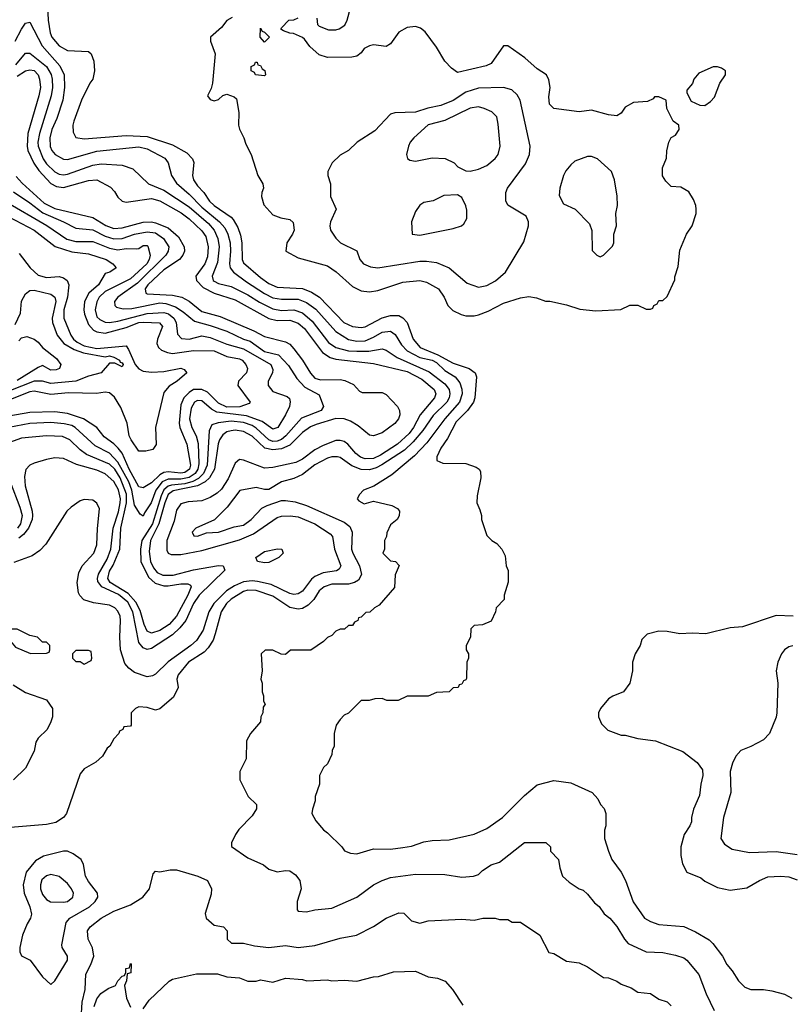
# Model space of a CAD drawing. Header units: inches. Extents: x 1793402 to 1900366, y 320852 to 470679.
# Tile 395 of 604: x 1860622 to 1864298, y 433960 to 438653. Entities that reach past the tile are written whole.
import ezdxf

# ---------------------------------------------------------------- set-up
doc = ezdxf.new("R2010")
doc.units = ezdxf.units.IN
doc.header["$MEASUREMENT"] = 0
doc.layers.add('B8463', color=7, linetype='Continuous')

msp = doc.modelspace()

# ---------------------------------------------------------------- linework, layer by layer
at = {"layer": 'B8463', "color": 4}
for points, elevation in [([(1860752.4, 438750), (1860757.6, 438650), (1860766.7, 438590), (1860774.9, 438570), (1860810, 438527.7), (1860850, 438506.8), (1860950, 438502), (1860962, 438490), (1860975.3, 438455.3), (1860978.8, 438410), (1860970.8, 438370), (1860956, 438350), (1860916, 438270), (1860880.7, 438170), (1860876, 438150), (1860876.9, 438116.9), (1860890, 438092), (1860930, 438085.5), (1861130, 438100.3), (1861230, 438096.5), (1861350, 438057), (1861418.7, 438018.7), (1861446.8, 437990), (1861452.8, 437972.8), (1861446, 437910), (1861450.4, 437890), (1861470, 437860.5), (1861500.4, 437830), (1861527.6, 437787.6), (1861550, 437767.4), (1861630, 437712.4), (1861640.2, 437700.2), (1861662, 437662), (1861674.2, 437625.8), (1861682, 437590), (1861683.1, 437510), (1861690, 437494), (1861770, 437423.7), (1861810, 437396), (1861850, 437378.9), (1861970, 437371.7), (1862014.3, 437354.3), (1862052.4, 437330), (1862168, 437210), (1862210, 437190.4), (1862250, 437185.3), (1862270, 437188.7), (1862350, 437232), (1862390, 437243.7), (1862430, 437242.4), (1862450, 437232.7), (1862470.2, 437210.2), (1862498.7, 437130), (1862532.4, 437090), (1862615.6, 437055.6), (1862690, 437015.3), (1862766, 436990), (1862794, 436970), (1862800.5, 436950), (1862792.7, 436850), (1862786.4, 436830), (1862758.4, 436790), (1862704, 436736), (1862663.1, 436656.9), (1862630.7, 436610), (1862611, 436570), (1862611.3, 436551.3), (1862639.8, 436539.8), (1862750, 436537.3), (1862799.8, 436519.8), (1862814, 436510), (1862819.6, 436499.6), (1862822, 436470), (1862803.6, 436383.6), (1862802, 436350), (1862816.9, 436316.9), (1862824.7, 436290), (1862824.7, 436270), (1862850, 436194), (1862874, 436170), (1862896.9, 436156.9), (1862922, 436130), (1862936.9, 436096.9), (1862942, 436050), (1862951.6, 436028.4), (1862951.6, 435971.6), (1862932, 435910), (1862932, 435890), (1862894, 435850), (1862892, 435830), (1862870, 435786), (1862830, 435768), (1862790, 435766), (1862774, 435750), (1862772, 435710), (1862752, 435670), (1862752, 435650), (1862762, 435630), (1862762, 435610), (1862754, 435590), (1862752.7, 435512.7), (1862750, 435506), (1862738, 435502), (1862730, 435486), (1862718, 435482), (1862714, 435470), (1862690, 435468), (1862670, 435448.7), (1862610, 435446), (1862570, 435428), (1862470, 435428), (1862427.3, 435407.3), (1862372.7, 435407.3), (1862350, 435418), (1862316.4, 435416.4), (1862288.4, 435408.4), (1862250, 435408), (1862190, 435348), (1862170, 435338), (1862150, 435318), (1862131.3, 435290), (1862122, 435250), (1862122, 435190), (1862112, 435170), (1862111.3, 435150), (1862090, 435106), (1862071.6, 435088.4), (1862052, 435050), (1862051.3, 435010), (1862031.3, 434950), (1862031.3, 434930), (1862018, 434890), (1862016, 434870), (1862034.4, 434834.4), (1862070.9, 434790.9), (1862090, 434778), (1862158, 434710), (1862171.1, 434691.1), (1862199.6, 434679.6), (1862230, 434678), (1862310, 434701), (1862390, 434698.8), (1862450, 434707.3), (1862490, 434714), (1862550, 434734), (1862590, 434740.7), (1862670, 434744), (1862789.4, 434770.6), (1862850, 434797.3), (1862924, 434850), (1863030, 434954.8), (1863090, 435006), (1863170, 435026), (1863250, 435016), (1863352, 434970), (1863379.8, 434939.8), (1863391.6, 434911.6), (1863410, 434894), (1863418, 434870), (1863418, 434810), (1863411.3, 434790), (1863411.3, 434750), (1863430.8, 434690), (1863446.8, 434650), (1863490.7, 434590), (1863510.8, 434550), (1863548.5, 434448.5), (1863602.8, 434370), (1863630, 434354), (1863670, 434340.7), (1863790, 434330.7), (1863845.8, 434305.8), (1863910, 434267.3), (1863927.3, 434250), (1863974.8, 434190), (1863994.8, 434150), (1864019.9, 434119.9), (1864050, 434071.3), (1864081.4, 434041.4), (1864110, 434031), (1864169.3, 434030.7), (1864210, 434024), (1864270, 434007.7), (1864304.7, 433990)], 376), ([(1862039.6, 438659.6), (1862042, 438630), (1862050, 438622), (1862094.6, 438605.4), (1862130, 438604.7), (1862146, 438610), (1862172.7, 438627.3), (1862184, 438650), (1862199, 438710)], 384), ([(1861636, 438664), (1861610, 438648.7), (1861584.9, 438615.1), (1861531.3, 438570), (1861531.3, 438550), (1861554, 438490), (1861541, 438350), (1861534.8, 438325.2), (1861518, 438290), (1861530, 438272), (1861550, 438266), (1861570, 438272), (1861590, 438292), (1861610, 438298), (1861645.4, 438285.4), (1861655.3, 438275.3), (1861666.8, 438210), (1861666, 438150), (1861670.7, 438130.7), (1861691, 438090), (1861699.8, 438059.8), (1861726, 438010), (1861758, 437910), (1861782, 437870), (1861784.7, 437850), (1861776, 437830), (1861774.8, 437810), (1861786.8, 437770), (1861830, 437722.8), (1861867.9, 437707.9), (1861910, 437701), (1861926.4, 437686.4), (1861930.8, 437650), (1861922.8, 437630), (1861896, 437590), (1861892, 437550), (1861950, 437517.3), (1862090, 437479.1), (1862131.9, 437451.9), (1862210, 437382), (1862250, 437360.5), (1862290, 437355.5), (1862330, 437361.6), (1862450, 437401.6), (1862530, 437410.4), (1862562, 437402), (1862618.8, 437370), (1862646.8, 437330), (1862664.7, 437290), (1862687.5, 437267.5), (1862727.1, 437247.1), (1862750, 437241), (1862790, 437241), (1862810, 437246.8), (1862856.6, 437263.4), (1862930, 437302), (1863010, 437327.3), (1863050, 437334), (1863087.5, 437327.5), (1863130, 437311.3), (1863150, 437311), (1863230, 437294), (1863293.7, 437273.7), (1863370, 437266), (1863488.7, 437271.3), (1863531.6, 437291.6), (1863570, 437292), (1863610, 437274), (1863630, 437274), (1863642, 437278), (1863646, 437290), (1863662, 437298), (1863670, 437314), (1863690, 437314), (1863710, 437334), (1863747.3, 437412.7), (1863747.3, 437427.3), (1863763.1, 437476.9), (1863770, 437554), (1863802, 437630), (1863828.7, 437670), (1863848, 437730), (1863848, 437750), (1863847.3, 437767.3), (1863836.4, 437796.4), (1863812.9, 437832.9), (1863774.6, 437854.6), (1863730, 437858), (1863703.1, 437883.1), (1863688.4, 437908.4), (1863687.3, 437947.3), (1863707.3, 437992.7), (1863708.4, 438028.4), (1863718, 438070), (1863728.9, 438091.1), (1863750, 438102), (1863768, 438130), (1863766, 438150), (1863738, 438170), (1863708, 438230), (1863706, 438270), (1863670, 438286), (1863650, 438286), (1863643.6, 438276.4), (1863616.9, 438263.1), (1863550, 438259), (1863510, 438235.3), (1863490, 438208), (1863470, 438195.3), (1863430, 438199), (1863350, 438221.2), (1863290, 438213.2), (1863170, 438229), (1863149, 438250), (1863145.6, 438285.6), (1863152.3, 438330), (1863146.3, 438366.3), (1863135.3, 438390), (1863090, 438419), (1863031.9, 438471.9), (1862950, 438528.7), (1862930, 438528), (1862870, 438444), (1862847.1, 438432.9), (1862710, 438402), (1862682, 438422), (1862650, 438455.3), (1862610, 438522), (1862555.9, 438595.9), (1862533.4, 438613.4), (1862510, 438620.9), (1862470, 438616), (1862430, 438593.2), (1862390, 438538), (1862370, 438526), (1862310, 438533.2), (1862290, 438529), (1862264.9, 438515.1), (1862250, 438495.3), (1862230, 438479), (1862206.4, 438473.6), (1862090, 438472.7), (1862050, 438485.2), (1862005.6, 438525.6), (1861980.4, 438560.4), (1861970, 438568), (1861927.3, 438587.3), (1861910, 438588), (1861880.4, 438600.4), (1861868, 438608), (1861870, 438614), (1861906, 438650), (1861930, 438652), (1861950, 438662)], 384), ([(1860600.4, 438550), (1860630, 438607.3), (1860650, 438636), (1860670, 438642), (1860728.2, 438528.2), (1860813.4, 438433.4), (1860834.4, 438390), (1860835.3, 438330), (1860827, 438270), (1860798.5, 438181.5), (1860775.3, 438130), (1860766, 438090), (1860767.8, 438047.8), (1860774.9, 438030), (1860790.7, 438010), (1860830, 437988.2), (1860850, 437986.4), (1860990, 438025.7), (1861190, 438047), (1861230, 438037), (1861313.5, 437993.5), (1861330, 437971.3), (1861345.5, 437910), (1861370, 437873.4), (1861430, 437821.3), (1861490, 437759.6), (1861575.3, 437690), (1861600.4, 437660.4), (1861614.9, 437630), (1861626, 437590), (1861627.4, 437550), (1861622, 437490), (1861626.4, 437470), (1861642, 437450), (1861703.2, 437403.2), (1861790, 437347.4), (1861830, 437327.6), (1861870, 437320.9), (1861950, 437321.7), (1861990, 437305.7), (1862033.7, 437273.7), (1862130, 437166.4), (1862190, 437128.8), (1862230, 437120.3), (1862270, 437123.1), (1862310, 437140.3), (1862350, 437164.4), (1862390, 437168), (1862413.1, 437153.1), (1862442.6, 437102.6), (1862470, 437075.3), (1862530, 437042.4), (1862590, 437030.2), (1862610, 437019.1), (1862650, 436981.1), (1862699.3, 436950), (1862721.8, 436921.8), (1862731.5, 436891.5), (1862732.9, 436870), (1862720.3, 436830), (1862650.3, 436750), (1862564.1, 436635.9), (1862505.7, 436574.3), (1862396.7, 436483.3), (1862310.7, 436429.3), (1862262, 436410), (1862242, 436390), (1862232, 436370), (1862239.6, 436359.6), (1862265.4, 436345.4), (1862310, 436358), (1862396.9, 436336.9), (1862423.6, 436323.6), (1862434, 436310), (1862431.6, 436288.4), (1862422, 436270), (1862390, 436246), (1862372.7, 436207.3), (1862372, 436190), (1862362, 436170), (1862362, 436130), (1862354, 436110), (1862390, 436074), (1862414, 436070), (1862431.6, 436051.6), (1862412.7, 436007.3), (1862410, 435946), (1862336.9, 435863.1), (1862314, 435850), (1862291.6, 435828.4), (1862272.7, 435827.3), (1862250, 435806), (1862238, 435802), (1862234, 435790), (1862218, 435782), (1862210, 435766), (1862190, 435766), (1862171.6, 435748.4), (1862150, 435748), (1862130, 435738), (1862110, 435718), (1862090, 435708), (1862070.9, 435689.1), (1862010, 435648.7), (1861912.7, 435647.3), (1861890, 435628), (1861868.9, 435628.9), (1861830, 435648), (1861792.7, 435647.3), (1861774, 435630), (1861778, 435550), (1861772, 435510), (1861778, 435490), (1861778, 435450), (1861784.7, 435430), (1861784.7, 435404.7), (1861792, 435390), (1861783.6, 435376.4), (1861782, 435350), (1861772, 435330), (1861770, 435306), (1861722, 435250), (1861703.6, 435216.4), (1861702, 435130), (1861672, 435070), (1861672, 435030), (1861712, 434950), (1861751.6, 434911.6), (1861751.6, 434891.6), (1861730, 434858), (1861667.1, 434792.9), (1861651.3, 434770), (1861632, 434730), (1861632.7, 434712.7), (1861710, 434658), (1861785.4, 434625.4), (1861810, 434604.7), (1861850, 434591.3), (1861890, 434598), (1861910, 434596), (1861936.9, 434576.9), (1861958, 434550), (1861964.7, 434510), (1861944.7, 434450), (1861944.7, 434410), (1861950, 434404.7), (1861990, 434401), (1862030, 434411), (1862110, 434418.8), (1862230, 434470.8), (1862308.7, 434530), (1862350, 434550.7), (1862390, 434564), (1862510, 434581), (1862650, 434578), (1862730, 434566), (1862786, 434570), (1862810, 434578), (1862830, 434598), (1862870, 434624.7), (1862910, 434638), (1863030, 434731.3), (1863131.6, 434731.6), (1863154, 434710), (1863154, 434690), (1863192, 434650), (1863198, 434610), (1863211.3, 434570), (1863242, 434542), (1863291.1, 434511.1), (1863310, 434504.7), (1863330, 434484.7), (1863363.5, 434443.5), (1863386.4, 434426.4), (1863410, 434391.3), (1863436, 434370), (1863470.5, 434330.5), (1863506, 434270), (1863524.7, 434250), (1863610, 434210.8), (1863690, 434206.8), (1863750, 434194.8), (1863790, 434181), (1863804.7, 434170), (1863861.4, 434101.4), (1863896, 434010), (1863934.8, 433930)], 372), ([(1860602.6, 438437.4), (1860650, 438493.4), (1860670, 438493.4), (1860749.3, 438429.3), (1860772.1, 438392.1), (1860777.4, 438370), (1860778.3, 438330), (1860771.7, 438290), (1860715.6, 438110), (1860708.9, 438070), (1860710.4, 438049.6), (1860733.1, 437990), (1860750, 437966.4), (1860790, 437928.5), (1860810, 437917), (1860830, 437913.4), (1860850, 437916), (1860970, 437960.3), (1861010, 437965.3), (1861110, 437959.1), (1861161.4, 437941.4), (1861236, 437870), (1861310, 437841.1), (1861430, 437760.3), (1861521.8, 437681.8), (1861548.9, 437650), (1861566.5, 437610), (1861572.9, 437570), (1861564.5, 437495.5), (1861540.5, 437430), (1861544.9, 437410), (1861550, 437406.4), (1861570, 437395.8), (1861630, 437382), (1861710, 437340.9), (1861766, 437306), (1861830, 437275.6), (1861870, 437267.7), (1861930, 437270.2), (1861970, 437256.5), (1862016.5, 437216.5), (1862094.5, 437114.5), (1862130, 437090.3), (1862190, 437074.9), (1862230, 437072.4), (1862287.2, 437072.8), (1862350, 437083.8), (1862370, 437077.1), (1862422.4, 437042.4), (1862575.2, 436975.2), (1862650, 436917.6), (1862670.3, 436890), (1862673.7, 436870), (1862670.3, 436850), (1862658.7, 436830), (1862594.1, 436765.9), (1862544.6, 436695.4), (1862499.1, 436640.9), (1862458, 436602), (1862349.2, 436530.8), (1862322.6, 436517.4), (1862290, 436508.2), (1862250, 436509.6), (1862206.6, 436526.6), (1862150, 436566), (1862138, 436570), (1862110, 436569.5), (1862090, 436562.9), (1862030, 436532), (1861970, 436484.5), (1861930, 436466.6), (1861871.3, 436450), (1861810, 436414), (1861790, 436414), (1861750, 436424), (1861671.1, 436408.9), (1861610.7, 436329.3), (1861550.6, 436269.4), (1861462, 436230), (1861444.7, 436210), (1861452.7, 436192.7), (1861470, 436192), (1861513.2, 436206.8), (1861570, 436210.8), (1861644.8, 436235.2), (1861690, 436243.8), (1861726, 436270), (1861776, 436324), (1861802, 436338), (1861870, 436360.7), (1861890, 436362), (1861935.2, 436355.2), (1861990, 436337.1), (1862170, 436258), (1862197, 436237), (1862208, 436210), (1862204.9, 436130), (1862210.4, 436110), (1862243.1, 436050), (1862252.1, 436007.9), (1862238, 435982), (1862218, 435970), (1862190, 435963), (1862110, 435962), (1862074.8, 435950), (1862050.6, 435930), (1862025.5, 435890), (1861997.7, 435862.3), (1861970, 435847.3), (1861950, 435842.9), (1861910, 435851.5), (1861830, 435904.7), (1861750, 435932.3), (1861710, 435933.5), (1861690, 435928), (1861630, 435891.1), (1861608.7, 435870), (1861582, 435830), (1861554.9, 435725.1), (1861543.9, 435696.1), (1861521.3, 435658.7), (1861501.6, 435638.4), (1861427.7, 435590), (1861378, 435530), (1861371.3, 435510), (1861378, 435470), (1861355.3, 435424.7), (1861290, 435368), (1861270, 435362), (1861230, 435375.3), (1861190, 435378), (1861174, 435370), (1861154, 435350), (1861154, 435290), (1861150, 435286), (1861118, 435282), (1861114, 435270), (1861098, 435262), (1861094, 435250), (1861070, 435226), (1861052, 435190), (1861039.6, 435180.4), (1861016.9, 435143.1), (1860985.4, 435114.6), (1860930, 435082), (1860910, 435058), (1860844.7, 434870), (1860831.3, 434850), (1860793.7, 434826.3), (1860750, 434817.2), (1860578, 434802)], 368), ([(1860610, 438383.7), (1860650, 438408.5), (1860670, 438414), (1860690, 438410.4), (1860710.4, 438390), (1860717, 438370), (1860721.1, 438330), (1860713.4, 438290), (1860660.9, 438110), (1860656.9, 438050), (1860661.1, 438030), (1860688.4, 437968.4), (1860713.7, 437933.7), (1860770, 437872.2), (1860797.7, 437857.7), (1860830, 437853.4), (1860950, 437886.4), (1860990, 437890.4), (1861054.2, 437854.2), (1861074.2, 437834.2), (1861090, 437806.8), (1861110, 437787.7), (1861130, 437783.8), (1861250, 437800.2), (1861290.6, 437790), (1861391.8, 437731.8), (1861430, 437704.6), (1861490, 437646.7), (1861510, 437619.1), (1861521.5, 437570), (1861517.2, 437522.8), (1861504.2, 437490), (1861462.4, 437430), (1861464.4, 437410), (1861497.1, 437377.1), (1861550, 437350.2), (1861650, 437318.3), (1861810, 437229.1), (1861850, 437219.7), (1861910, 437220.2), (1861950, 437207.2), (1861980.4, 437180.4), (1862066.7, 437066.7), (1862102.8, 437042.8), (1862130, 437035.6), (1862310, 437014.9), (1862470, 436976.1), (1862540, 436940), (1862598.4, 436890), (1862606.4, 436870), (1862600.4, 436850), (1862531.8, 436770), (1862500.2, 436710), (1862479, 436681), (1862423.1, 436630), (1862342.3, 436577.7), (1862310, 436562), (1862270, 436559.8), (1862248.1, 436568.1), (1862225.5, 436585.5), (1862187, 436630), (1862170, 436642.4), (1862150, 436648), (1862130, 436646.6), (1862070, 436623.5), (1862030, 436602.6), (1861970, 436558.3), (1861938.2, 436541.8), (1861830, 436518.3), (1861790, 436515.8), (1861690, 436554), (1861670, 436557), (1861650, 436539.3), (1861615.8, 436464.2), (1861584.2, 436415.8), (1861564, 436396), (1861530, 436375.4), (1861490, 436360.4), (1861424.6, 436355.4), (1861390, 436346), (1861370, 436316), (1861357.8, 436262.2), (1861323.2, 436170), (1861324.2, 436124.2), (1861330.3, 436110.3), (1861343.8, 436103.8), (1861390, 436104), (1861490, 436123.2), (1861670, 436174.3), (1861737.5, 436202.5), (1861850, 436280.3), (1861870, 436286.3), (1861911.1, 436288.9), (1861950, 436283.1), (1862030, 436250.3), (1862102.8, 436202.8), (1862113.4, 436190), (1862123.8, 436130), (1862153.4, 436050), (1862145.5, 436034.5), (1862133.4, 436026.6), (1862070, 436015.8), (1862030, 435999.6), (1862013.7, 435986.3), (1861970, 435929.5), (1861950, 435916.2), (1861930, 435913.6), (1861910, 435918), (1861820.5, 435960.5), (1861755.8, 435975.8), (1861730, 435978), (1861690, 435973.5), (1861646.1, 435953.9), (1861608.8, 435930), (1861547.6, 435870), (1861524.4, 435830), (1861497.2, 435742.8), (1861465.5, 435694.5), (1861438.4, 435670), (1861330, 435592.8), (1861270, 435533.6), (1861254.6, 435525.4), (1861230, 435521.6), (1861170, 435541.3), (1861141.6, 435561.6), (1861123.9, 435583.9), (1861102.7, 435650), (1861099.2, 435710), (1861103.1, 435790), (1861100.4, 435810), (1861090, 435833.6), (1861075.1, 435850), (1861050, 435863.1), (1860973.9, 435873.9), (1860928.2, 435888.2), (1860908.1, 435908.1), (1860902, 435922), (1860896.3, 435970), (1860903.9, 436016.1), (1860920.5, 436050), (1860974.8, 436110), (1860989.7, 436150), (1860992.1, 436227.9), (1861002, 436322), (1860990, 436349), (1860970, 436362.7), (1860930, 436366), (1860910, 436359.3), (1860866.8, 436330), (1860847.3, 436310), (1860747.2, 436152.8), (1860717.4, 436122.6), (1860681.7, 436098.3), (1860593.7, 436066.3)], 364), ([(1860605.4, 437905.4), (1860633.3, 437873.3), (1860738.8, 437778.8), (1860790, 437753.6), (1860970, 437710.3), (1861032.6, 437672.6), (1861070, 437658.5), (1861110, 437660.2), (1861210, 437687.7), (1861250, 437689), (1861270, 437684.4), (1861330, 437660.3), (1861378.6, 437618.6), (1861407, 437570), (1861407.2, 437550), (1861400.3, 437530), (1861383.8, 437510), (1861310, 437461.1), (1861232.2, 437390), (1861220.4, 437370), (1861222.8, 437350), (1861230, 437346.4), (1861350, 437340.2), (1861394.8, 437330), (1861430, 437311.7), (1861490, 437262.6), (1861578, 437238), (1861739.1, 437170), (1861790, 437143.1), (1861890, 437117.6), (1861910, 437106), (1861930, 437083.8), (1861970.3, 437030), (1862008.1, 436968.1), (1862030, 436944.9), (1862056.7, 436936.7), (1862150, 436937.4), (1862172.7, 436932.7), (1862214.7, 436914.7), (1862242, 436882), (1862255.5, 436875.5), (1862350, 436875.8), (1862370, 436866.4), (1862423.8, 436810), (1862434, 436790), (1862434.6, 436770), (1862428.4, 436750), (1862411, 436729), (1862350, 436683.6), (1862310, 436669.3), (1862290, 436672.7), (1862236.8, 436716.8), (1862199.8, 436739.8), (1862170, 436749.8), (1862130, 436752.3), (1862035.9, 436724.1), (1862008.3, 436711.7), (1861970, 436684.7), (1861910, 436625.7), (1861870, 436606.8), (1861830, 436603.1), (1861791.5, 436611.5), (1861730, 436668.2), (1861689.8, 436689.8), (1861650, 436696), (1861630, 436693.5), (1861610, 436688.2), (1861590, 436674), (1861574.9, 436650), (1861569.2, 436630.8), (1861550.2, 436510), (1861527.9, 436470), (1861507.2, 436450), (1861470, 436430.6), (1861353.1, 436406.8), (1861330.1, 436389.9), (1861313.6, 436350), (1861285.7, 436250), (1861245.2, 436170), (1861238.7, 436118.7), (1861245.4, 436070), (1861260.1, 436040.1), (1861278, 436018), (1861305, 436005), (1861354.1, 436005.9), (1861450, 436031.3), (1861570, 436051.7), (1861592, 436050), (1861600.7, 436030), (1861478.3, 435910), (1861450.2, 435869.8), (1861414, 435790), (1861386.2, 435753.8), (1861350, 435721.7), (1861250, 435656.3), (1861230, 435651.5), (1861210, 435658.4), (1861190, 435683.7), (1861161.6, 435830), (1861136.9, 435876.9), (1861093.2, 435913.2), (1861013.3, 435950), (1860995.1, 435975.1), (1860992.1, 435990), (1860997.2, 436010), (1861038.5, 436081.5), (1861056.8, 436130), (1861068.1, 436230), (1861092.6, 436307.4), (1861100.6, 436350), (1861102.6, 436370), (1861092.8, 436412.8), (1861070, 436451.5), (1861028.7, 436488.7), (1860990, 436505.4), (1860892.9, 436532.9), (1860830, 436561.2), (1860790, 436564), (1860750, 436557.2), (1860690, 436539), (1860670.7, 436529.3), (1860650.8, 436509.2), (1860644.9, 436475.1), (1860648.2, 436431.8), (1860681.5, 436310), (1860683.2, 436290), (1860680.8, 436270), (1860664, 436230), (1860640.6, 436199.4), (1860618.3, 436181.7)], 356), ([(1860592.4, 437832.4), (1860670, 437780.3), (1860731.7, 437731.7), (1860830.2, 437690.2), (1860890, 437658.7), (1860970, 437651.7), (1861030, 437620.9), (1861070, 437609), (1861110, 437610.2), (1861170, 437630.2), (1861230, 437642.4), (1861270, 437636.9), (1861308.2, 437610), (1861332.7, 437570), (1861330.4, 437550), (1861318.4, 437530), (1861183.6, 437396.4), (1861090.5, 437330), (1861073.4, 437310), (1861074.8, 437290), (1861082.8, 437282.8), (1861115.3, 437275.3), (1861156.2, 437276.2), (1861290, 437304), (1861319.5, 437299.5), (1861364.2, 437284.2), (1861401, 437261), (1861455.4, 437215.4), (1861530, 437196), (1861610, 437168.7), (1861690, 437130.3), (1861720.5, 437120.5), (1861790, 437072), (1861855.5, 437055.5), (1861904, 437004), (1861943.2, 436943.2), (1861981.5, 436901.5), (1862050, 436864.9), (1862070.4, 436810), (1862059.3, 436790), (1861965.5, 436754.5), (1861892, 436670), (1861870, 436652.3), (1861850, 436643.5), (1861830, 436642), (1861810, 436649.8), (1861750, 436706.2), (1861730, 436718.2), (1861690, 436732.3), (1861630, 436739.8), (1861567.9, 436732.1), (1861538.8, 436721.2), (1861525.8, 436694.1), (1861515.2, 436530), (1861498.6, 436490), (1861474.3, 436465.7), (1861448.2, 436451.8), (1861410, 436441.4), (1861345.5, 436434.5), (1861330, 436429.8), (1861308.5, 436411.5), (1861295.8, 436384.2), (1861255.5, 436250), (1861204.9, 436170), (1861198.3, 436130), (1861200.3, 436070), (1861236.2, 435996.2), (1861267.7, 435967.7), (1861310, 435955.3), (1861330, 435954), (1861390, 435964.9), (1861424.5, 435964.5), (1861437.1, 435957.1), (1861439.1, 435950), (1861423.1, 435910), (1861370, 435809.5), (1861334.9, 435770), (1861290, 435741.3), (1861250, 435729.6), (1861230, 435738), (1861214.7, 435770), (1861197, 435837), (1861176.2, 435876.2), (1861138.4, 435918.4), (1861053.6, 435970), (1861042.6, 435990), (1861050, 436024), (1861067.2, 436052.8), (1861098.9, 436130), (1861104.8, 436230), (1861131.4, 436350), (1861131.6, 436391.6), (1861101.6, 436470), (1861076.1, 436510), (1861050, 436533.7), (1860941, 436581), (1860910, 436603.6), (1860860.9, 436650), (1860826.2, 436666.2), (1860750, 436669.6), (1860630, 436658.7), (1860551.3, 436630)], 352), ([(1860550, 437790.4), (1860751.9, 437671.9), (1860847.3, 437607.3), (1860890, 437596), (1860970, 437596), (1861050, 437563.6), (1861090, 437555.6), (1861130, 437562.6), (1861179.5, 437560.5), (1861190, 437562.8), (1861210, 437577.3), (1861230, 437577.3), (1861233.7, 437573.7), (1861243.7, 437530), (1861239.6, 437510), (1861227.4, 437490), (1861150, 437418.5), (1861030, 437357.4), (1861001.3, 437330), (1860990, 437309), (1860981.7, 437270), (1860990, 437237.3), (1861003.7, 437223.7), (1861030, 437211.8), (1861050.3, 437210.3), (1861090, 437216.5), (1861230, 437252.8), (1861310, 437257.6), (1861330.9, 437250.9), (1861357, 437230), (1861368.8, 437210), (1861374.4, 437154.4), (1861394.2, 437134.2), (1861430, 437130.4), (1861490, 437145.5), (1861530, 437138.3), (1861610, 437106.5), (1861690, 437083.9), (1861819.3, 437010), (1861830, 436986), (1861827.7, 436970), (1861807.3, 436930), (1861806.8, 436910), (1861830, 436880.7), (1861897.3, 436857.3), (1861908, 436848), (1861911.8, 436831.8), (1861908.4, 436810), (1861890.2, 436769.8), (1861853, 436710), (1861830, 436700.9), (1861777.7, 436737.7), (1861704.2, 436764.2), (1861562.2, 436782.2), (1861536.2, 436796.2), (1861490, 436836.3), (1861470, 436838), (1861456.3, 436830), (1861438.9, 436801.1), (1861431.7, 436750), (1861443.1, 436710), (1861463.7, 436670), (1861472.4, 436632.4), (1861476, 436536), (1861471.1, 436510), (1861458.2, 436490), (1861430, 436470.6), (1861390, 436462.6), (1861330, 436462.3), (1861300.9, 436450), (1861271.2, 436410), (1861248.4, 436350), (1861216.8, 436303.2), (1861210, 436286), (1861196.4, 436296.4), (1861170, 436339), (1861156, 436410), (1861142.9, 436450), (1861090, 436544.8), (1861050, 436587.1), (1860981.2, 436621.2), (1860886.6, 436710), (1860870, 436718.3), (1860833.8, 436726.2), (1860770, 436732.3), (1860670, 436728.3), (1860570, 436709.7)], 348), ([(1860570, 437713.4), (1860690.5, 437650), (1860791.6, 437571.6), (1860870, 437546.3), (1860950, 437536.9), (1861034.8, 437510), (1861066, 437490), (1861082, 437470), (1861051.3, 437450), (1861030, 437442.7), (1860997, 437390), (1860951.1, 437348.9), (1860931.6, 437310), (1860927.6, 437270), (1860930.2, 437250), (1860950, 437200.5), (1860973.4, 437173.4), (1860990, 437164.9), (1861030, 437159), (1861130, 437185.2), (1861190, 437209.2), (1861212.1, 437212.1), (1861288.3, 437208.3), (1861303, 437190), (1861278.4, 437130), (1861275.5, 437110), (1861284, 437090), (1861298.4, 437078.4), (1861326, 437066), (1861350, 437062.6), (1861450, 437075.5), (1861550, 437074.9), (1861610, 437048.4), (1861670, 437036.4), (1861682.8, 437030), (1861700.7, 437010), (1861707.7, 436990), (1861704, 436970), (1861666, 436930), (1861662.8, 436910), (1861721, 436830), (1861716.3, 436823.7), (1861672.1, 436807.9), (1861610, 436806.5), (1861570, 436826), (1861516.9, 436876.9), (1861490.7, 436890.7), (1861450, 436889.7), (1861430, 436875.4), (1861404.9, 436850), (1861390, 436817.2), (1861382.3, 436730), (1861385.3, 436710), (1861419.6, 436630), (1861436.5, 436530), (1861431.3, 436510), (1861410, 436495.3), (1861390, 436490.8), (1861330, 436497.4), (1861310, 436494.8), (1861290, 436483.1), (1861250, 436446), (1861210, 436422), (1861190, 436426.6), (1861143.4, 436510), (1861110, 436587.3), (1861091.2, 436610), (1861070, 436631.2), (1861024.2, 436664.2), (1860989.4, 436710), (1860926, 436750), (1860850, 436776), (1860790, 436783.5), (1860670, 436781), (1860570, 436762.7)], 344), ([(1860619.1, 437539.1), (1860671.8, 437470), (1860710, 437434.9), (1860750, 437424.2), (1860810, 437428.7), (1860830, 437422.6), (1860848.2, 437410), (1860856, 437390), (1860854.7, 437374.7), (1860850.2, 437330), (1860832.3, 437270), (1860831.5, 437230), (1860866, 437150), (1860878.9, 437130), (1860895.9, 437115.9), (1860930, 437098.2), (1860990, 437085.1), (1861130, 437098), (1861141.5, 437081.5), (1861172.2, 437010), (1861189.5, 436989.5), (1861210, 436977.2), (1861250, 436973.4), (1861310, 436975.5), (1861390, 436992.1), (1861406.4, 436986.4), (1861419.1, 436970), (1861372.4, 436930), (1861334.4, 436905.6), (1861310, 436876), (1861270.3, 436710), (1861272.3, 436627.7), (1861256.1, 436603.9), (1861224.1, 436595.9), (1861190, 436597), (1861153.7, 436650), (1861144.2, 436670), (1861134.5, 436730), (1861104, 436804), (1861074.2, 436854.2), (1861050, 436874.5), (1861030, 436878), (1860988.1, 436871.9), (1860853.9, 436873.9), (1860770, 436866.8), (1860690, 436882.3), (1860670, 436878.5), (1860577.2, 436842.8)], 336), ([(1860599.9, 437200.1), (1860625.3, 437254.7), (1860630, 437311), (1860650, 437346.8), (1860670, 437362.8), (1860690, 437364), (1860770, 437344.9), (1860790, 437330.8), (1860794, 437310), (1860777, 437230), (1860777.6, 437210), (1860800.4, 437150), (1860832.4, 437110), (1860881.1, 437081.1), (1860925.4, 437065.4), (1861030, 437046.8), (1861050, 437050.3), (1861070, 437044.7), (1861098, 437030), (1861101, 437021), (1861110, 437018), (1861114.8, 437010), (1861110, 436998), (1861075.3, 437015.3), (1861050, 437015.3), (1861010, 436969.4), (1860950, 436954.5), (1860890.2, 436929.8), (1860770, 436918.3), (1860729.8, 436929.8), (1860690, 436930.8), (1860570, 436882.2)], 332), ([(1860617.5, 437122.5), (1860630, 437136), (1860656.4, 437143.6), (1860690, 437131), (1860710, 437116), (1860730.6, 437090.6), (1860798, 437038), (1860818, 437010), (1860811, 436990), (1860795.6, 436984.4), (1860770, 436982.9), (1860730, 437004), (1860710, 436996), (1860610, 436934)], 328), ([(1860576.5, 436450), (1860623.2, 436330), (1860632.9, 436290), (1860624.9, 436250), (1860611.7, 436230)], 352), ([(1864310.7, 435809.3), (1864230, 435813.2), (1864070, 435759), (1864010, 435754), (1863894.4, 435725.6), (1863830, 435729.2), (1863770, 435725.2), (1863710, 435737.2), (1863670, 435739), (1863615.3, 435724.7), (1863590, 435698), (1863581, 435670), (1863558, 435630), (1863544.7, 435590), (1863544.7, 435550), (1863531.3, 435490), (1863502, 435450), (1863451.1, 435428.9), (1863430, 435415.3), (1863392, 435370), (1863382, 435350), (1863382, 435330), (1863396.9, 435296.9), (1863427.1, 435267.1), (1863490, 435242.8), (1863510, 435242.8), (1863570, 435227.3), (1863655.2, 435215.2), (1863784.9, 435164.9), (1863853.2, 435113.2), (1863878, 435078), (1863880.7, 435050), (1863870.7, 435010), (1863864.5, 434955.5), (1863836, 434890), (1863826.8, 434850), (1863826.8, 434830), (1863818.8, 434810), (1863791, 434770), (1863776, 434710), (1863776, 434670), (1863782.8, 434630), (1863804.7, 434590), (1863870, 434562.8), (1863890, 434547.3), (1863950, 434517.3), (1864010, 434504), (1864090, 434514.8), (1864150, 434550.8), (1864190, 434566.8), (1864250, 434570.6), (1864290, 434567.3), (1864330, 434554)], 384), ([(1864310, 435669.2), (1864290, 435664), (1864270.6, 435649.4), (1864256, 435630), (1864238.8, 435590), (1864230.8, 435550), (1864237.3, 435490), (1864233.4, 435350), (1864230, 435328), (1864198.8, 435250), (1864170, 435221.2), (1864110, 435189.2), (1864062, 435170), (1864038, 435142), (1864021, 435110), (1864010.9, 435069.1), (1864014, 434970), (1863978.8, 434850), (1863966.8, 434750), (1863983.5, 434723.5), (1864019.8, 434699.8), (1864103.5, 434683.5), (1864230, 434687.7), (1864330, 434674.8)], 388), ([(1860590, 435482.8), (1860650, 435446), (1860750, 435411.3), (1860778, 435370), (1860778, 435330), (1860770, 435306), (1860752, 435270), (1860710, 435228), (1860698, 435210), (1860690, 435166), (1860650, 435086), (1860592, 435030)], 364), ([(1860915.4, 433890), (1860920.5, 433970), (1860933.3, 434030), (1860936.6, 434103.4), (1860960.9, 434150), (1860975.1, 434190), (1860969.5, 434229.5), (1860949.1, 434270.9), (1860945.2, 434310), (1860957.2, 434330), (1861010, 434370.4), (1861070, 434403.8), (1861150, 434434.4), (1861209.3, 434470), (1861240.9, 434510), (1861258, 434582), (1861270, 434594), (1861290, 434592), (1861339, 434601), (1861370, 434600.7), (1861472, 434570), (1861518, 434550), (1861537.3, 434510), (1861535.5, 434484.5), (1861506.4, 434393.6), (1861511.3, 434370), (1861550, 434338), (1861594, 434330), (1861612, 434310), (1861612, 434270), (1861631.6, 434251.6), (1861689, 434251), (1861741.2, 434238.8), (1861810.7, 434230.7), (1861890, 434240.7), (1861950, 434230.7), (1862030, 434240.7), (1862150, 434274.8), (1862228, 434290), (1862310, 434331), (1862369.1, 434370.9), (1862430, 434396), (1862454.4, 434394.4), (1862490, 434358), (1862530, 434346), (1862570, 434358), (1862730, 434366), (1862790, 434361), (1862831.1, 434371.1), (1862890, 434371.3), (1862910, 434364.7), (1862950, 434364.7), (1862971.6, 434351.6), (1863011.1, 434351.1), (1863102, 434290), (1863146.4, 434206.4), (1863170, 434202), (1863230, 434166), (1863290, 434158), (1863330, 434138), (1863407.1, 434087.1), (1863430, 434086), (1863470, 434070.8), (1863490, 434056), (1863538, 434038), (1863570, 434018), (1863630, 434011), (1863670, 433984.7), (1863710, 433972), (1863730, 433952)], 368), ([(1860976.9, 433950), (1860990, 433986.8), (1861008.1, 434011.9), (1861044.1, 434035.9), (1861078, 434050), (1861090, 434072), (1861110, 434094), (1861122, 434098), (1861128, 434112), (1861128.7, 434130), (1861146, 434134), (1861150, 434154), (1861154, 434150), (1861151.3, 434110), (1861134, 434106), (1861131.3, 434071.3), (1861122, 434050), (1861130.8, 433990), (1861150, 433946)], 364), ([(1861210, 433938), (1861239.6, 433980.4), (1861334, 434070), (1861350, 434079.1), (1861465.4, 434105.4), (1861565.4, 434105.4), (1861610, 434091), (1861670, 434086), (1861710, 434071), (1861749.1, 434070.9), (1861770, 434076), (1861830, 434066), (1861890, 434084.7), (1861970, 434078), (1861991.6, 434071.6), (1862090, 434076), (1862110, 434071.3), (1862170, 434074.8), (1862230, 434071), (1862310, 434091.3), (1862332.7, 434092.7), (1862404.7, 434115.3), (1862510, 434117.3), (1862570, 434091), (1862615.3, 434084.7), (1862650.8, 434070.8), (1862686, 434030), (1862735.3, 433955.3)], 364)]:
    msp.add_lwpolyline(points, dxfattribs=dict(at, elevation=elevation))
for points, elevation in [([(1861790, 438546), (1861768, 438570), (1861770, 438612), (1861778, 438598), (1861790, 438594), (1861814, 438570)], 384), ([(1861790, 438386), (1861746, 438390), (1861742, 438402), (1861726, 438410), (1861726, 438430), (1861742, 438438), (1861746, 438450), (1861754, 438450), (1861758, 438438), (1861770, 438434), (1861778, 438418), (1861791.6, 438411.6), (1861794, 438390)], 384), ([(1863950, 438428.7), (1863930, 438428.7), (1863861.4, 438398.6), (1863838, 438370), (1863830.9, 438349.1), (1863803.6, 438316.4), (1863803.6, 438303.6), (1863825.4, 438265.4), (1863865.4, 438245.4), (1863890, 438244.7), (1863916.5, 438263.5), (1863935.5, 438284.5), (1863962, 438350), (1863988, 438390), (1863988, 438410), (1863970, 438422)], 384), ([(1862930, 438329.2), (1862810, 438327.3), (1862750, 438307.6), (1862690, 438267.6), (1862630, 438243.6), (1862568.5, 438231.5), (1862510, 438212.3), (1862411.1, 438208.9), (1862390, 438202), (1862316.1, 438123.9), (1862231, 438070), (1862190, 438029), (1862150, 438008), (1862112, 437970), (1862091.3, 437930), (1862091.3, 437910), (1862104.7, 437870), (1862104.7, 437810), (1862132, 437750), (1862104.7, 437690), (1862101, 437670), (1862104.7, 437650), (1862130, 437612), (1862152, 437590), (1862230, 437552), (1862244.7, 437510), (1862262, 437490), (1862294.4, 437474.4), (1862330, 437470.8), (1862530, 437501.6), (1862562.5, 437502.5), (1862610, 437496.3), (1862670, 437470.8), (1862756.8, 437396.8), (1862810, 437378.8), (1862850, 437386.8), (1862891.7, 437408.3), (1862939, 437450), (1863026, 437594), (1863049, 437670), (1863048.7, 437690), (1863037.2, 437717.2), (1862949.4, 437769.4), (1862941.2, 437790), (1862941.2, 437830), (1862949.3, 437850), (1863034.2, 437965.8), (1863052.7, 438010), (1863057.2, 438050), (1863009.5, 438269.5), (1862994.2, 438294.2), (1862970, 438319)], 388), ([(1862810, 438237), (1862770, 438231.8), (1862650, 438171.8), (1862570, 438151.6), (1862501, 438090), (1862484.7, 438070), (1862476, 438050), (1862466, 438010), (1862471.1, 437991.1), (1862482.8, 437982.8), (1862510, 437978.8), (1862590, 437994.8), (1862650.9, 437990.9), (1862694, 437970), (1862711.6, 437951.6), (1862750, 437932), (1862770, 437931.3), (1862810, 437941), (1862850, 437958), (1862890, 437991.3), (1862904, 438010), (1862913.2, 438050), (1862904.7, 438155.3), (1862897.2, 438190), (1862873.8, 438213.8), (1862838, 438230)], 392), ([(1863350, 438001.2), (1863330, 438001.2), (1863270, 437979), (1863250, 437962), (1863227.5, 437932.5), (1863216, 437910), (1863198.8, 437850), (1863195.3, 437815.3), (1863215.3, 437775.3), (1863271.3, 437750), (1863339.8, 437679.8), (1863351.1, 437648.9), (1863352.7, 437552.7), (1863374, 437530), (1863390, 437522), (1863406, 437530), (1863450, 437574), (1863455.3, 437590), (1863455.3, 437630), (1863469, 437670), (1863465.2, 437730), (1863472.7, 437767.3), (1863472.1, 437812.1), (1863459.3, 437890), (1863444, 437930), (1863378, 437990)], 388), ([(1862710, 437818), (1862645.4, 437814.6), (1862594, 437790), (1862550, 437782), (1862530.9, 437769.1), (1862510, 437738), (1862491.3, 437690), (1862494, 437630), (1862530, 437626), (1862690, 437658), (1862728.9, 437671.1), (1862740.4, 437679.6), (1862754.6, 437705.4), (1862754.6, 437745.4), (1862750, 437766), (1862730, 437806)], 392), ([(1861790, 436063.6), (1861755.3, 436070), (1861748.7, 436090), (1861790, 436118), (1861850.8, 436130.8), (1861872, 436130), (1861878, 436110), (1861858, 436090), (1861810, 436065.1)], 356), ([(1860610, 435748), (1860572.7, 435747.3), (1860563.6, 435736.4), (1860562, 435710), (1860602, 435662), (1860672.7, 435632.7), (1860750, 435634), (1860762, 435638), (1860766, 435650), (1860766, 435670), (1860750, 435686), (1860730, 435686), (1860706, 435710), (1860670, 435718)], 368), ([(1860950, 435646), (1860890, 435646), (1860874, 435630), (1860874, 435610), (1860890, 435594), (1860910, 435594), (1860930, 435582), (1860962, 435598), (1860966, 435610), (1860962, 435642)], 368), ([(1860850, 434689.2), (1860830, 434689.2), (1860734.6, 434665.4), (1860696.4, 434643.6), (1860653, 434590), (1860638.4, 434530), (1860643.8, 434490), (1860670, 434424.7), (1860678, 434390), (1860673.4, 434370), (1860656.7, 434343.3), (1860634.9, 434290), (1860622, 434230), (1860622.8, 434210), (1860630.9, 434190.9), (1860671.3, 434170), (1860730, 434091.3), (1860770, 434054), (1860790, 434072), (1860849, 434170), (1860849, 434190), (1860824, 434230), (1860822.7, 434242.7), (1860843.7, 434350), (1860861.2, 434370), (1860954.9, 434425.1), (1860981.2, 434450), (1860994, 434470), (1860993.2, 434490), (1860950, 434545.2), (1860936, 434570), (1860925.6, 434625.6), (1860915.3, 434650), (1860877.5, 434677.5)], 372), ([(1860770, 434579.5), (1860750, 434572.3), (1860727.4, 434552.6), (1860720.4, 434530), (1860720.4, 434510), (1860730, 434482.8), (1860750, 434459.1), (1860768.7, 434448.7), (1860830, 434446.7), (1860850, 434450.7), (1860876, 434470), (1860878, 434490), (1860869.3, 434510), (1860850, 434536), (1860810, 434569.4)], 376)]:
    msp.add_lwpolyline(points, close=True, dxfattribs=dict(at, elevation=elevation))

doc.saveas('drawing.dxf')
